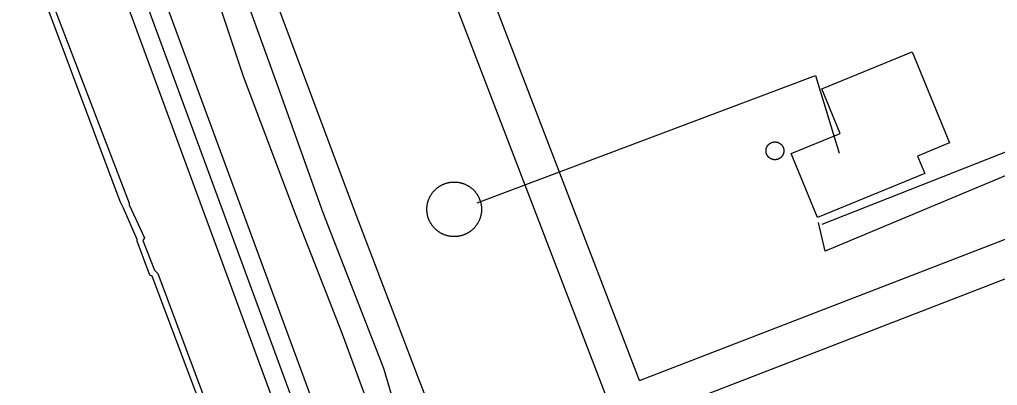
# Model space of a CAD drawing. Extents: x 3694830 to 3732949, y 415201 to 440970.
# Drawn here: x 3713048 to 3713845, y 429273 to 429572 of the extents above; entities that cross this region are included whole.
import ezdxf

# ---------------------------------------------------------------- set-up
doc = ezdxf.new("R2010")
doc.units = 0
for name, color, linetype in [('V-BLDG-OTLN', 7, 'Continuous'), ('V-DOMW-TANK', 7, 'Continuous'), ('V-ROAD-CNTR', 7, 'Continuous'), ('V-SITE-VEGE', 7, 'Continuous'), ('V-TOPO-SHOR', 7, 'Continuous'), ('V-UTIL-LINE', 7, 'Continuous')]:
    doc.layers.add(name, color=color, linetype=linetype)

msp = doc.modelspace()

# ---------------------------------------------------------------- linework, layer by layer
at = {"layer": 'V-BLDG-OTLN'}
msp.add_lwpolyline([(3713785.32, 429445.84), (3713697.99, 429410.08), (3713676.64, 429462.22), (3713716.34, 429478.47), (3713701.4, 429514.95), (3713775.1, 429545.12), (3713805.51, 429470.85), (3713779.45, 429460.17)], close=True, dxfattribs=at)
at = {"layer": 'V-DOMW-TANK'}
for points in [[(3713660.67, 429471.22), (3713660.78, 429471.27), (3713660.91, 429471.31), (3713661.02, 429471.35), (3713661.15, 429471.39), (3713661.27, 429471.42), (3713661.39, 429471.46), (3713661.51, 429471.49), (3713661.63, 429471.52), (3713661.76, 429471.55), (3713661.88, 429471.58), (3713662.01, 429471.6), (3713662.13, 429471.62), (3713662.26, 429471.64), (3713662.38, 429471.66), (3713662.51, 429471.67), (3713662.64, 429471.68), (3713662.76, 429471.69), (3713662.89, 429471.7), (3713663.02, 429471.71), (3713663.14, 429471.71), (3713663.27, 429471.71), (3713663.4, 429471.71), (3713663.52, 429471.71), (3713663.65, 429471.71), (3713663.78, 429471.7), (3713663.9, 429471.69), (3713664.03, 429471.68), (3713664.16, 429471.66), (3713664.28, 429471.65), (3713664.41, 429471.63), (3713664.53, 429471.61), (3713664.66, 429471.59), (3713664.78, 429471.56), (3713664.91, 429471.53), (3713665.03, 429471.5), (3713665.15, 429471.48), (3713665.27, 429471.44), (3713665.4, 429471.4), (3713665.52, 429471.37), (3713665.64, 429471.33), (3713665.76, 429471.28), (3713665.88, 429471.24), (3713665.99, 429471.19), (3713666.11, 429471.14), (3713666.23, 429471.1), (3713666.34, 429471.04), (3713666.46, 429470.99), (3713666.57, 429470.93), (3713666.69, 429470.88), (3713666.8, 429470.81), (3713666.91, 429470.75), (3713667.02, 429470.69), (3713667.13, 429470.62), (3713667.23, 429470.55), (3713667.34, 429470.48), (3713667.44, 429470.41), (3713667.55, 429470.34), (3713667.65, 429470.26), (3713667.75, 429470.19), (3713667.85, 429470.11), (3713667.95, 429470.03), (3713668.05, 429469.95), (3713668.14, 429469.86), (3713668.23, 429469.78), (3713668.33, 429469.69), (3713668.42, 429469.6), (3713668.51, 429469.51), (3713668.6, 429469.42), (3713668.68, 429469.32), (3713668.77, 429469.23), (3713668.85, 429469.14), (3713668.93, 429469.04), (3713669.01, 429468.94), (3713669.08, 429468.84), (3713669.16, 429468.74), (3713669.24, 429468.63), (3713669.31, 429468.53), (3713669.38, 429468.42), (3713669.45, 429468.32), (3713669.51, 429468.21), (3713669.58, 429468.1), (3713669.64, 429467.99), (3713669.7, 429467.88), (3713669.76, 429467.77), (3713669.82, 429467.65), (3713669.87, 429467.54), (3713669.93, 429467.42), (3713669.98, 429467.31), (3713670.02, 429467.19), (3713670.07, 429467.07), (3713670.12, 429466.95), (3713670.16, 429466.83), (3713670.2, 429466.71), (3713670.24, 429466.59), (3713670.28, 429466.47), (3713670.31, 429466.35), (3713670.34, 429466.23), (3713670.37, 429466.1), (3713670.4, 429465.98), (3713670.43, 429465.85)], [(3713657.07, 429460.68), (3713657.01, 429460.79), (3713656.94, 429460.9), (3713656.89, 429461.01), (3713656.83, 429461.12), (3713656.77, 429461.23), (3713656.71, 429461.35), (3713656.66, 429461.46), (3713656.61, 429461.58), (3713656.56, 429461.7), (3713656.51, 429461.82), (3713656.47, 429461.93), (3713656.43, 429462.05), (3713656.39, 429462.17), (3713656.35, 429462.29), (3713656.31, 429462.42), (3713656.28, 429462.54), (3713656.25, 429462.66), (3713656.21, 429462.79), (3713656.19, 429462.91), (3713656.16, 429463.04), (3713656.14, 429463.16), (3713656.12, 429463.28), (3713656.1, 429463.41), (3713656.08, 429463.53), (3713656.06, 429463.66), (3713656.05, 429463.79), (3713656.04, 429463.91), (3713656.04, 429464.04), (3713656.03, 429464.17), (3713656.02, 429464.29), (3713656.02, 429464.42), (3713656.02, 429464.55), (3713656.03, 429464.67), (3713656.03, 429464.8), (3713656.04, 429464.93), (3713656.05, 429465.05), (3713656.06, 429465.18), (3713656.07, 429465.31), (3713656.09, 429465.43), (3713656.11, 429465.56), (3713656.13, 429465.68), (3713656.15, 429465.81), (3713656.18, 429465.93), (3713656.21, 429466.06), (3713656.23, 429466.18), (3713656.26, 429466.3), (3713656.3, 429466.42), (3713656.33, 429466.55), (3713656.37, 429466.67), (3713656.41, 429466.79), (3713656.45, 429466.91), (3713656.5, 429467.03), (3713656.54, 429467.15), (3713656.59, 429467.26), (3713656.64, 429467.38), (3713656.69, 429467.49), (3713656.75, 429467.61), (3713656.81, 429467.72), (3713656.86, 429467.83), (3713656.92, 429467.95), (3713656.98, 429468.06), (3713657.05, 429468.17), (3713657.12, 429468.28), (3713657.19, 429468.38), (3713657.25, 429468.49), (3713657.33, 429468.59), (3713657.4, 429468.7), (3713657.47, 429468.8), (3713657.55, 429468.9), (3713657.63, 429469), (3713657.71, 429469.1), (3713657.79, 429469.2), (3713657.87, 429469.29), (3713657.96, 429469.38), (3713658.05, 429469.48), (3713658.14, 429469.57), (3713658.23, 429469.66), (3713658.32, 429469.74), (3713658.41, 429469.83), (3713658.51, 429469.91), (3713658.6, 429470), (3713658.7, 429470.08), (3713658.8, 429470.16), (3713658.9, 429470.24), (3713659, 429470.31), (3713659.1, 429470.39), (3713659.21, 429470.46), (3713659.31, 429470.53), (3713659.42, 429470.6), (3713659.53, 429470.66), (3713659.64, 429470.73), (3713659.75, 429470.79), (3713659.86, 429470.85), (3713659.97, 429470.91), (3713660.09, 429470.97), (3713660.2, 429471.02), (3713660.32, 429471.08), (3713660.43, 429471.13), (3713660.55, 429471.18), (3713660.67, 429471.22)], [(3713670.43, 429465.85), (3713670.45, 429465.73), (3713670.47, 429465.6), (3713670.49, 429465.48), (3713670.51, 429465.35), (3713670.52, 429465.23), (3713670.54, 429465.1), (3713670.54, 429464.97), (3713670.55, 429464.85), (3713670.56, 429464.72), (3713670.56, 429464.6), (3713670.56, 429464.47), (3713670.56, 429464.34), (3713670.56, 429464.21), (3713670.56, 429464.09), (3713670.55, 429463.96), (3713670.54, 429463.83), (3713670.53, 429463.71), (3713670.51, 429463.58), (3713670.5, 429463.46), (3713670.48, 429463.33), (3713670.46, 429463.21), (3713670.43, 429463.08), (3713670.41, 429462.96), (3713670.38, 429462.83), (3713670.35, 429462.71), (3713670.32, 429462.58), (3713670.29, 429462.46), (3713670.25, 429462.34), (3713670.22, 429462.22), (3713670.18, 429462.1), (3713670.13, 429461.98), (3713670.09, 429461.86), (3713670.04, 429461.74), (3713670, 429461.63), (3713669.95, 429461.51), (3713669.89, 429461.39), (3713669.84, 429461.28), (3713669.78, 429461.17), (3713669.72, 429461.05), (3713669.66, 429460.94), (3713669.6, 429460.83), (3713669.54, 429460.72), (3713669.47, 429460.61), (3713669.4, 429460.5), (3713669.33, 429460.4), (3713669.26, 429460.29), (3713669.19, 429460.19), (3713669.12, 429460.09), (3713669.04, 429459.98), (3713668.96, 429459.89), (3713668.88, 429459.79), (3713668.8, 429459.69), (3713668.71, 429459.6), (3713668.63, 429459.5), (3713668.54, 429459.41), (3713668.45, 429459.32), (3713668.36, 429459.23), (3713668.27, 429459.14), (3713668.18, 429459.06), (3713668.08, 429458.97)], [(3713668.08, 429458.97), (3713667.98, 429458.89), (3713667.89, 429458.81), (3713667.79, 429458.73), (3713667.69, 429458.65), (3713667.58, 429458.58), (3713667.48, 429458.5), (3713667.38, 429458.43), (3713667.27, 429458.36), (3713667.17, 429458.29), (3713667.06, 429458.22), (3713666.95, 429458.16), (3713666.84, 429458.1), (3713666.73, 429458.04), (3713666.62, 429457.98), (3713666.5, 429457.92), (3713666.39, 429457.86), (3713666.27, 429457.81), (3713666.16, 429457.76), (3713666.04, 429457.71), (3713665.92, 429457.67), (3713665.8, 429457.62), (3713665.69, 429457.58), (3713665.56, 429457.54), (3713665.44, 429457.5), (3713665.32, 429457.46), (3713665.2, 429457.42), (3713665.08, 429457.4), (3713664.95, 429457.36), (3713664.83, 429457.34), (3713664.7, 429457.31), (3713664.58, 429457.29), (3713664.45, 429457.27), (3713664.33, 429457.25), (3713664.2, 429457.23), (3713664.08, 429457.22), (3713663.95, 429457.2), (3713663.83, 429457.19), (3713663.7, 429457.18), (3713663.57, 429457.18), (3713663.44, 429457.17), (3713663.32, 429457.17), (3713663.19, 429457.17), (3713663.06, 429457.18), (3713662.94, 429457.18), (3713662.81, 429457.19), (3713662.69, 429457.2), (3713662.56, 429457.21), (3713662.43, 429457.23), (3713662.31, 429457.24), (3713662.18, 429457.26), (3713662.05, 429457.28), (3713661.93, 429457.3), (3713661.81, 429457.33), (3713661.68, 429457.35), (3713661.56, 429457.38), (3713661.44, 429457.42), (3713661.31, 429457.45), (3713661.19, 429457.48), (3713661.07, 429457.52), (3713660.95, 429457.56), (3713660.83, 429457.6), (3713660.71, 429457.65), (3713660.59, 429457.69), (3713660.48, 429457.74), (3713660.36, 429457.79), (3713660.24, 429457.84), (3713660.13, 429457.9), (3713660.01, 429457.95), (3713659.9, 429458.01), (3713659.79, 429458.07), (3713659.68, 429458.14), (3713659.57, 429458.2), (3713659.46, 429458.27), (3713659.35, 429458.33), (3713659.25, 429458.4), (3713659.14, 429458.47), (3713659.04, 429458.55), (3713658.94, 429458.62), (3713658.84, 429458.7), (3713658.74, 429458.78), (3713658.64, 429458.86), (3713658.54, 429458.94), (3713658.45, 429459.03), (3713658.35, 429459.11), (3713658.26, 429459.2), (3713658.17, 429459.29), (3713658.08, 429459.38), (3713657.99, 429459.47), (3713657.91, 429459.56), (3713657.82, 429459.66), (3713657.74, 429459.75), (3713657.66, 429459.85), (3713657.58, 429459.95), (3713657.5, 429460.05), (3713657.43, 429460.15), (3713657.35, 429460.25), (3713657.28, 429460.36), (3713657.21, 429460.47), (3713657.14, 429460.57), (3713657.07, 429460.68)], [(3713379.86, 429414.27), (3713379.83, 429414.66), (3713379.79, 429415.04), (3713379.76, 429415.43), (3713379.75, 429415.82), (3713379.73, 429416.21), (3713379.73, 429416.6), (3713379.73, 429416.98), (3713379.73, 429417.38), (3713379.75, 429417.76), (3713379.77, 429418.15), (3713379.8, 429418.54), (3713379.83, 429418.92), (3713379.87, 429419.31), (3713379.92, 429419.7), (3713379.98, 429420.08), (3713380.04, 429420.47), (3713380.11, 429420.85), (3713380.18, 429421.23), (3713380.26, 429421.61), (3713380.35, 429421.99), (3713380.44, 429422.36), (3713380.54, 429422.74), (3713380.65, 429423.11), (3713380.77, 429423.48), (3713380.89, 429423.85), (3713381.02, 429424.22), (3713381.15, 429424.59), (3713381.29, 429424.95), (3713381.44, 429425.31), (3713381.59, 429425.67), (3713381.74, 429426.02), (3713381.91, 429426.37), (3713382.08, 429426.72), (3713382.26, 429427.07), (3713382.44, 429427.41), (3713382.63, 429427.75), (3713382.82, 429428.09), (3713383.02, 429428.42), (3713383.23, 429428.75), (3713383.44, 429429.07), (3713383.66, 429429.39), (3713383.88, 429429.71), (3713384.11, 429430.03), (3713384.35, 429430.34), (3713384.59, 429430.64), (3713384.83, 429430.94), (3713385.08, 429431.24), (3713385.34, 429431.53), (3713385.6, 429431.82), (3713385.87, 429432.11), (3713386.14, 429432.38), (3713386.41, 429432.66), (3713386.69, 429432.93), (3713386.98, 429433.19), (3713387.26, 429433.45), (3713387.56, 429433.71), (3713387.85, 429433.96), (3713388.16, 429434.2), (3713388.46, 429434.44), (3713388.77, 429434.67), (3713389.09, 429434.9), (3713389.41, 429435.12), (3713389.73, 429435.34), (3713390.06, 429435.55), (3713390.39, 429435.76), (3713390.72, 429435.95), (3713391.06, 429436.15), (3713391.4, 429436.34), (3713391.74, 429436.52), (3713392.09, 429436.69), (3713392.44, 429436.86), (3713392.79, 429437.03), (3713393.14, 429437.18), (3713393.5, 429437.34), (3713393.86, 429437.48), (3713394.23, 429437.62), (3713394.59, 429437.75), (3713394.96, 429437.88), (3713395.33, 429438), (3713395.7, 429438.11), (3713396.07, 429438.22), (3713396.45, 429438.32), (3713396.83, 429438.41), (3713397.2, 429438.5), (3713397.58, 429438.58), (3713397.97, 429438.65), (3713398.35, 429438.72), (3713398.73, 429438.78), (3713399.12, 429438.83), (3713399.51, 429438.88), (3713399.89, 429438.92), (3713400.28, 429438.95), (3713400.67, 429438.98), (3713401.05, 429439), (3713401.44, 429439.01), (3713401.83, 429439.02), (3713402.22, 429439.02), (3713402.61, 429439.01), (3713402.99, 429438.99), (3713403.38, 429438.97)], [(3713403.38, 429438.97), (3713403.77, 429438.94), (3713404.16, 429438.91), (3713404.54, 429438.87), (3713404.93, 429438.82), (3713405.31, 429438.77), (3713405.7, 429438.71), (3713406.08, 429438.64), (3713406.46, 429438.56), (3713406.84, 429438.48), (3713407.22, 429438.39), (3713407.6, 429438.3), (3713407.97, 429438.2), (3713408.35, 429438.09), (3713408.72, 429437.98), (3713409.08, 429437.85), (3713409.45, 429437.73), (3713409.82, 429437.6), (3713410.18, 429437.45), (3713410.54, 429437.31), (3713410.9, 429437.15), (3713411.25, 429437), (3713411.6, 429436.83), (3713411.95, 429436.66), (3713412.3, 429436.48), (3713412.64, 429436.3), (3713412.98, 429436.11), (3713413.32, 429435.92), (3713413.65, 429435.72), (3713413.98, 429435.51), (3713414.31, 429435.3), (3713414.63, 429435.08), (3713414.94, 429434.86), (3713415.26, 429434.63), (3713415.57, 429434.39), (3713415.87, 429434.15), (3713416.17, 429433.91), (3713416.47, 429433.66), (3713416.77, 429433.4), (3713417.05, 429433.14), (3713417.34, 429432.88), (3713417.62, 429432.61), (3713417.89, 429432.33), (3713418.16, 429432.05), (3713418.43, 429431.77), (3713418.68, 429431.48), (3713418.94, 429431.19), (3713419.19, 429430.89), (3713419.43, 429430.58), (3713419.67, 429430.28), (3713419.9, 429429.97), (3713420.13, 429429.65), (3713420.35, 429429.33), (3713420.57, 429429.01), (3713420.78, 429428.68), (3713420.99, 429428.35), (3713421.19, 429428.02), (3713421.38, 429427.68), (3713421.57, 429427.34), (3713421.75, 429427), (3713421.93, 429426.65)], [(3713421.93, 429426.65), (3713422.1, 429426.31), (3713422.26, 429425.95), (3713422.42, 429425.6), (3713422.57, 429425.24), (3713422.71, 429424.88), (3713422.85, 429424.52), (3713422.98, 429424.15), (3713423.11, 429423.78), (3713423.23, 429423.41), (3713423.34, 429423.04), (3713423.45, 429422.67), (3713423.55, 429422.29), (3713423.64, 429421.92), (3713423.73, 429421.54), (3713423.81, 429421.16), (3713423.88, 429420.77), (3713423.95, 429420.39), (3713424.01, 429420.01), (3713424.06, 429419.62), (3713424.11, 429419.24), (3713424.15, 429418.85), (3713424.18, 429418.46), (3713424.21, 429418.08), (3713424.23, 429417.69), (3713424.24, 429417.3), (3713424.25, 429416.91), (3713424.25, 429416.52), (3713424.24, 429416.14), (3713424.23, 429415.75), (3713424.21, 429415.36), (3713424.18, 429414.97), (3713424.14, 429414.58), (3713424.1, 429414.2), (3713424.05, 429413.81), (3713424, 429413.43), (3713423.94, 429413.04), (3713423.87, 429412.66), (3713423.79, 429412.28), (3713423.71, 429411.9), (3713423.63, 429411.52), (3713423.53, 429411.15), (3713423.43, 429410.77), (3713423.32, 429410.4), (3713423.21, 429410.02), (3713423.09, 429409.66), (3713422.96, 429409.29), (3713422.83, 429408.92), (3713422.69, 429408.56), (3713422.54, 429408.2), (3713422.39, 429407.84), (3713422.23, 429407.49), (3713422.06, 429407.14), (3713421.89, 429406.79), (3713421.72, 429406.44), (3713421.53, 429406.1), (3713421.34, 429405.76), (3713421.15, 429405.42), (3713420.95, 429405.09), (3713420.74, 429404.77), (3713420.53, 429404.44), (3713420.31, 429404.12), (3713420.09, 429403.8), (3713419.86, 429403.48), (3713419.63, 429403.17), (3713419.39, 429402.87), (3713419.14, 429402.57), (3713418.89, 429402.27), (3713418.64, 429401.98), (3713418.38, 429401.69), (3713418.11, 429401.4), (3713417.84, 429401.12), (3713417.56, 429400.85), (3713417.29, 429400.58), (3713417, 429400.32), (3713416.71, 429400.06), (3713416.42, 429399.8), (3713416.12, 429399.55), (3713415.81, 429399.31), (3713415.51, 429399.07), (3713415.2, 429398.84), (3713414.89, 429398.61), (3713414.56, 429398.39), (3713414.24, 429398.17), (3713413.92, 429397.96), (3713413.59, 429397.76), (3713413.25, 429397.55), (3713412.92, 429397.36), (3713412.58, 429397.17), (3713412.23, 429396.99), (3713411.89, 429396.82), (3713411.54, 429396.65), (3713411.19, 429396.48), (3713410.83, 429396.32), (3713410.47, 429396.17), (3713410.11, 429396.03), (3713409.75, 429395.89), (3713409.38, 429395.76), (3713409.02, 429395.63), (3713408.65, 429395.51), (3713408.27, 429395.4)], [(3713408.27, 429395.4), (3713407.9, 429395.29), (3713407.52, 429395.19), (3713407.15, 429395.1), (3713406.77, 429395.02), (3713406.39, 429394.93), (3713406.01, 429394.86), (3713405.63, 429394.79), (3713405.24, 429394.73), (3713404.86, 429394.68), (3713404.47, 429394.63), (3713404.08, 429394.59), (3713403.7, 429394.56), (3713403.31, 429394.53), (3713402.92, 429394.51), (3713402.53, 429394.5), (3713402.14, 429394.49), (3713401.75, 429394.49), (3713401.37, 429394.5), (3713400.98, 429394.52), (3713400.59, 429394.54), (3713400.2, 429394.56), (3713399.82, 429394.6), (3713399.43, 429394.64), (3713399.05, 429394.69), (3713398.66, 429394.74), (3713398.28, 429394.81), (3713397.89, 429394.87), (3713397.51, 429394.95), (3713397.13, 429395.03), (3713396.75, 429395.12), (3713396.38, 429395.21), (3713396, 429395.31), (3713395.63, 429395.42), (3713395.26, 429395.54), (3713394.89, 429395.66), (3713394.52, 429395.78), (3713394.16, 429395.92), (3713393.79, 429396.05), (3713393.43, 429396.2), (3713393.08, 429396.36), (3713392.72, 429396.51), (3713392.37, 429396.68), (3713392.02, 429396.85), (3713391.68, 429397.03), (3713391.33, 429397.21), (3713390.99, 429397.4), (3713390.66, 429397.59), (3713390.32, 429397.79), (3713390, 429398), (3713389.67, 429398.21), (3713389.35, 429398.43), (3713389.03, 429398.65), (3713388.71, 429398.88), (3713388.41, 429399.11), (3713388.1, 429399.35), (3713387.8, 429399.6), (3713387.5, 429399.85), (3713387.21, 429400.11), (3713386.92, 429400.37), (3713386.64, 429400.63), (3713386.36, 429400.9), (3713386.08, 429401.18), (3713385.81, 429401.46), (3713385.55, 429401.74), (3713385.29, 429402.03), (3713385.04, 429402.32), (3713384.79, 429402.62), (3713384.54, 429402.93), (3713384.3, 429403.23), (3713384.07, 429403.54), (3713383.84, 429403.86), (3713383.62, 429404.17), (3713383.4, 429404.5), (3713383.19, 429404.82), (3713382.99, 429405.15), (3713382.79, 429405.49), (3713382.59, 429405.82), (3713382.41, 429406.16), (3713382.22, 429406.51), (3713382.05, 429406.85), (3713381.88, 429407.2), (3713381.71, 429407.56), (3713381.56, 429407.91), (3713381.41, 429408.27), (3713381.26, 429408.63), (3713381.12, 429408.99), (3713380.99, 429409.36), (3713380.86, 429409.73), (3713380.75, 429410.1), (3713380.63, 429410.47), (3713380.52, 429410.84), (3713380.43, 429411.22), (3713380.33, 429411.59), (3713380.25, 429411.97), (3713380.17, 429412.35), (3713380.09, 429412.73), (3713380.02, 429413.12), (3713379.96, 429413.5), (3713379.91, 429413.89), (3713379.86, 429414.27)]]:
    msp.add_lwpolyline(points, dxfattribs=at)
at = {"layer": 'V-ROAD-CNTR'}
for points in [[(3713524.93, 429266.49), (3713367.9, 429676.1), (3713845.46, 429857.38), (3713870.17, 429861.88), (3713895.87, 429848.02), (3713912.98, 429815.56), (3714007.22, 429563.91)], [(3713553.03, 429277.01), (3713406.68, 429658.73), (3713853.54, 429828.36), (3713865.19, 429830.48), (3713873.59, 429825.95), (3713885.55, 429803.26), (3713983.55, 429541.56), (3714016.35, 429456.24)], [(3713061.72, 429798.61), (3713121.05, 429666.54), (3713336.61, 429080.74)], [(3713053.8, 429779.64), (3713107.16, 429660.87), (3713317.49, 429089.25)], [(3713140.18, 429658.02), (3713350.69, 429085.92)], [(3713553.03, 429277.01), (3714016.35, 429456.24)], [(3713563.46, 429248.88), (3714027.12, 429428.24)]]:
    msp.add_lwpolyline(points, dxfattribs=at)
at = {"layer": 'V-SITE-VEGE'}
for points in [[(3713651.86, 428463.03), (3713648.43, 428474.35), (3713642.77, 428481.52), (3713566.22, 428669.81), (3713502.35, 428855.3), (3713426.65, 429052.83), (3713379.7, 429181.5), (3713361.34, 429218.71), (3713359.99, 429230.02), (3713357.26, 429243.41), (3713353.14, 429258.42), (3713344.69, 429286.84), (3713295.19, 429413.9), (3713257.87, 429518.78), (3713222.6, 429615.8), (3713221.71, 429627.8), (3713230.28, 429637.93), (3713351.8, 429687.9), (3713561.12, 429769.48), (3713731.15, 429836.62), (3713881.09, 429895.05)], [(3713924.46, 429889.62), (3713752.79, 429817.17), (3713553.87, 429738.11), (3713364.45, 429669.18), (3713256.54, 429624.01), (3713249.37, 429617.57), (3713250.95, 429602.34), (3713319.67, 429418.22), (3713372.13, 429280.53), (3713417.96, 429162.01), (3713486.04, 428997.97), (3713540.55, 428852.66), (3713593.92, 428705.51), (3713663.79, 428522.54), (3713677.05, 428477.96), (3713678.87, 428466.41)]]:
    msp.add_lwpolyline(points, dxfattribs=at)
at = {"layer": 'V-TOPO-SHOR'}
msp.add_lwpolyline([(3713873.18, 429902.12), (3713764.07, 429861.55), (3713634.61, 429812.49), (3713517.4, 429767.79), (3713362.98, 429708.41), (3713243.46, 429664.17), (3713204.4, 429650.42), (3713197.92, 429646.52), (3713192.82, 429640.53), (3713193.26, 429629.67), (3713203.81, 429604.7), (3713229.91, 429525.42), (3713272.32, 429413.07), (3713310.61, 429315.05), (3713346.6, 429217.49), (3713408.29, 429064.91), (3713469.53, 428913.94), (3713511.69, 428796.51), (3713560.49, 428658.28), (3713588.17, 428587.26)], dxfattribs=at)
at = {"layer": 'V-UTIL-LINE'}
for points in [[(3713462.63, 430332.73), (3713605.38, 429956.23), (3713326.46, 429846.4), (3713113.3, 429766.1), (3713113.3, 429766.1), (3713051.01, 429743.46), (3713049.63, 429742.78), (3713021.25, 429731.1), (3713026.73, 429713.8), (3713030.84, 429699.27), (3713137.22, 429421.74), (3713137.22, 429420.36), (3713149.59, 429393.37), (3713148.2, 429391.29), (3713157.81, 429367.07), (3713160.57, 429364.3), (3713259.38, 429099.23), (3713053.14, 429020.3), (3713051.07, 429021), (3713023.39, 429012.09), (3713018.55, 429010.03), (3712857.98, 428950.33), (3712831.23, 429023)], [(3713051.3, 429025.2), (3713253.39, 429102.76), (3713155.94, 429362.29), (3713153.87, 429362.99), (3713143.58, 429390.67), (3713143.58, 429392.05), (3713132.59, 429417.66), (3713129.84, 429423.2), (3713048.18, 429641.9), (3713023.48, 429709.02), (3713020.04, 429715.95), (3713013.85, 429727.03), (3712999.33, 429724.3), (3713000.7, 429722.92), (3712804.15, 429648.8), (3712646.35, 429589.09)], [(3713701.64, 429404.59), (3713971.97, 429511.29), (3713933.69, 429617.48), (3713946.1, 429622.96), (3714164.96, 429058.87), (3714357.82, 428558.22), (3714352.31, 428558.24), (3714412.46, 428391.37), (3714401.43, 428385.89), (3714253.7, 428769.3), (3714197.59, 428904.47), (3713998.99, 428826.5), (3713993.53, 428845.8), (3714194.89, 428923.77), (3714044.44, 429314.08), (3713878.91, 429242.9), (3713873.46, 429263.58), (3714038.98, 429333.38), (3713978.82, 429497.5), (3713704.33, 429382.53), (3713698.89, 429405.97)], [(3713420.64, 429421.9), (3713696.47, 429525.84), (3713715.58, 429462.41)]]:
    msp.add_lwpolyline(points, dxfattribs=at)

doc.saveas('drawing.dxf')
